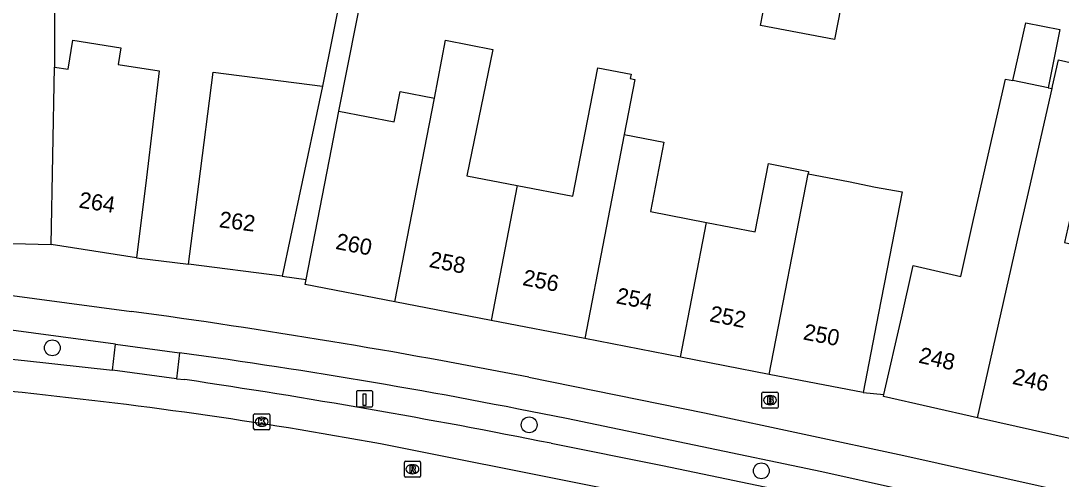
# Model space of a CAD drawing. Extents: x 158087 to 159494, y 382905 to 383981.
# Drawn here: x 158153.3 to 158217.7, y 383216.5 to 383245 of the extents above; entities that cross this region are included whole.
import ezdxf

# ---------------------------------------------------------------- set-up
doc = ezdxf.new("R2010")
doc.units = 0
for name, color, linetype in [('IMGEO_Boom', 7, 'Continuous'), ('IMGEO_Brandkraan', 7, 'Continuous'), ('IMGEO_Fietspad_gesloten', 7, 'Continuous'), ('IMGEO_Kolk', 7, 'Continuous'), ('IMGEO_Laadpaal', 7, 'Continuous'), ('IMGEO_Pand', 7, 'Continuous'), ('IMGEO_Pand_nummerreeks', 7, 'Continuous'), ('IMGEO_Parkeervlak_open', 7, 'Continuous'), ('IMGEO_Rijbaan_lokaal_gesloten', 7, 'Continuous'), ('IMGEO_Rioolput', 7, 'Continuous'), ('IMGEO_Voetpad_open', 7, 'Continuous')]:
    doc.layers.add(name, color=color, linetype=linetype)

msp = doc.modelspace()

# ---------------------------------------------------------------- linework, layer by layer
at = {"layer": 'IMGEO_Boom'}
for centre in [(158155.208, 383224.682), (158184.739, 383219.912), (158199.121, 383217.058)]:
    msp.add_circle(centre, 0.489, dxfattribs=at)
at = {"layer": 'IMGEO_Brandkraan'}
for p, q in [((158199.233, 383221.939), (158200.085, 383221.939)), ((158199.158, 383221.013), (158199.158, 383221.865)), ((158199.646, 383221.719), (158199.671, 383221.719)), ((158200.159, 383221.865), (158200.159, 383221.013)), ((158200.085, 383220.939), (158199.233, 383220.939)), ((158199.669, 383221.159), (158199.644, 383221.159))]:
    msp.add_line(p, q, dxfattribs=at)
for points in [[(158199.233, 383221.939), (158200.085, 383221.939)], [(158199.158, 383221.013), (158199.158, 383221.865)], [(158199.506, 383221.639), (158199.506, 383221.239), (158199.719, 383221.239)], [(158199.737, 383221.639), (158199.506, 383221.639)], [(158199.685, 383221.558), (158199.631, 383221.558), (158199.631, 383221.482)], [(158199.631, 383221.482), (158199.684, 383221.482)], [(158199.693, 383221.406), (158199.631, 383221.406), (158199.631, 383221.325)], [(158199.631, 383221.325), (158199.693, 383221.325)], [(158200.159, 383221.865), (158200.159, 383221.013)], [(158200.085, 383220.939), (158199.233, 383220.939)]]:
    msp.add_lwpolyline(points, dxfattribs=at)
for centre, radius, start, end in [((158199.235, 383221.863), 0.0765, 91.55205, 178.44795), ((158199.235, 383221.863), 0.0765, 91.55205, 178.44795), ((158200.083, 383221.863), 0.0765, 1.55205, 88.44795), ((158200.083, 383221.863), 0.0765, 1.55205, 88.44795), ((158199.686, 383221.52), 0.0379, 267.82845, 90.93552), ((158199.694, 383221.365), 0.0404, 269.87594, 90.50774), ((158199.741, 383221.494), 0.145, 59.4692, 91.53667), ((158199.766, 383221.541), 0.0922, 285.51372, 58.15012), ((158199.771, 383221.349), 0.105, 301.31148, 78.98903), ((158199.235, 383221.015), 0.0765, 181.55205, 268.44795), ((158199.235, 383221.015), 0.0765, 181.55205, 268.44795), ((158199.725, 383221.49), 0.251, 268.66757, 293.53466), ((158200.083, 383221.015), 0.0765, 271.55205, 358.44795), ((158200.083, 383221.015), 0.0765, 271.55205, 358.44795)]:
    msp.add_arc(centre, radius, start, end, dxfattribs=at)
for centre, major_axis, ratio, start_param, end_param in [((158199.645, 383221.439), (-0.387, 0.002), 0.722429, 4.712389, 7.853982), ((158199.67, 383221.439), (-0.39, 0.002), 0.717154, 1.570796, 4.712389)]:
    msp.add_ellipse(centre, major_axis=major_axis, ratio=ratio, start_param=start_param, end_param=end_param, dxfattribs=at)
at = {"layer": 'IMGEO_Fietspad_gesloten'}
for points in [[(158144.391, 383229.036), (158160.112, 383226.941)], [(158159.127, 383224.909), (158144.169, 383226.91)], [(158159.127, 383224.909), (158163.083, 383224.375)], [(158184.729, 383222.86), (158195.608, 383220.653), (158207.946, 383218.002), (158241.603, 383210.483), (158310.224, 383195.595)], [(158321.216, 383191.287), (158309.726, 383193.572), (158241.35, 383208.396), (158202.859, 383217.005), (158187.053, 383220.294)]]:
    msp.add_lwpolyline(points, dxfattribs=at)
for centre, radius, start, end in [((158102.837, 382805.167), 425.645, 78.90744, 82.26682), ((158113.795, 382862.444), 365.272, 78.43044, 82.24513)]:
    msp.add_arc(centre, radius, start, end, dxfattribs=at)
at = {"layer": 'IMGEO_Kolk'}
for p, q in [((158167.677, 383219.675), (158167.677, 383220.527)), ((158167.752, 383220.601), (158168.604, 383220.601)), ((158168.165, 383220.381), (158168.19, 383220.381)), ((158168.678, 383220.527), (158168.678, 383219.675)), ((158168.604, 383219.601), (158167.752, 383219.601)), ((158168.188, 383219.821), (158168.163, 383219.821))]:
    msp.add_line(p, q, dxfattribs=at)
for points in [[(158167.677, 383219.675), (158167.677, 383220.527)], [(158167.752, 383220.601), (158168.604, 383220.601)], [(158167.998, 383220.301), (158168.121, 383220.301), (158168.121, 383220.15), (158168.251, 383220.301), (158168.415, 383220.301), (158168.269, 383220.15), (158168.422, 383219.901), (158168.27, 383219.901), (158168.185, 383220.065), (158168.121, 383219.998), (158168.121, 383219.901), (158167.998, 383219.901), (158167.998, 383220.301)], [(158168.678, 383220.527), (158168.678, 383219.675)], [(158168.604, 383219.601), (158167.752, 383219.601)]]:
    msp.add_lwpolyline(points, dxfattribs=at)
for centre, start, end in [((158167.754, 383220.525), 91.55205, 178.44795), ((158167.754, 383220.525), 91.55205, 178.44795), ((158168.602, 383220.525), 1.55205, 88.44795), ((158168.602, 383220.525), 1.55205, 88.44795), ((158167.754, 383219.677), 181.55205, 268.44795), ((158167.754, 383219.677), 181.55205, 268.44795), ((158168.602, 383219.677), 271.55205, 358.44795), ((158168.602, 383219.677), 271.55205, 358.44795)]:
    msp.add_arc(centre, 0.0765, start, end, dxfattribs=at)
for centre, major_axis, ratio, start_param, end_param in [((158168.164, 383220.101), (-0.387, 0.002), 0.722429, 4.712389, 7.853982), ((158168.189, 383220.101), (-0.39, 0.002), 0.717154, 1.570796, 4.712389)]:
    msp.add_ellipse(centre, major_axis=major_axis, ratio=ratio, start_param=start_param, end_param=end_param, dxfattribs=at)
at = {"layer": 'IMGEO_Laadpaal'}
for p, q in [((158174.05, 383221.94), (158174.05, 383221.099)), ((158174.05, 383221.94), (158174.05, 383221.099)), ((158174.966, 383222.024), (158174.125, 383222.024)), ((158174.966, 383222.024), (158174.125, 383222.024)), ((158175.05, 383221.108), (158175.05, 383221.949)), ((158175.05, 383221.108), (158175.05, 383221.949)), ((158174.134, 383221.024), (158174.975, 383221.024)), ((158174.134, 383221.024), (158174.975, 383221.024))]:
    msp.add_line(p, q, dxfattribs=at)
msp.add_lwpolyline([(158174.465, 383221.837), (158174.625, 383221.837), (158174.625, 383221.104), (158174.465, 383221.104), (158174.465, 383221.837)], dxfattribs=at)
for centre, start, end in [((158174.128, 383221.946), 92.4484, 184.28452), ((158174.128, 383221.946), 92.4484, 184.28452), ((158174.972, 383221.946), 2.4484, 94.28452), ((158174.972, 383221.946), 2.4484, 94.28452), ((158174.128, 383221.102), 182.4484, 274.28452), ((158174.128, 383221.102), 182.4484, 274.28452), ((158174.972, 383221.102), 272.4484, 4.28452), ((158174.972, 383221.102), 272.4484, 4.28452)]:
    msp.add_arc(centre, 0.0779, start, end, dxfattribs=at)
at = {"layer": 'IMGEO_Pand'}
for points in [[(158155.348, 383253.712), (158155.352, 383242.078)], [(158204.221, 383246.774), (158203.643, 383243.786), (158199.077, 383244.67), (158199.655, 383247.658)], [(158214.693, 383241.247), (158215.508, 383244.833), (158217.607, 383244.408), (158216.878, 383240.805)], [(158155.352, 383242.078), (158156.196, 383241.948), (158156.474, 383243.745), (158159.444, 383243.286), (158159.284, 383242.252), (158161.828, 383241.859), (158161.037, 383235.235), (158160.428, 383230.272)], [(158178.87, 383240.161), (158179.565, 383243.751), (158182.497, 383243.183), (158180.889, 383235.351), (158184.002, 383234.748)], [(158217.121, 383240.756), (158217.156, 383240.912), (158217.524, 383242.534), (158220.325, 383241.898), (158219.958, 383240.276), (158218.834, 383235.313), (158217.905, 383231.213), (158219.901, 383230.761), (158220.655, 383229.852), (158220.101, 383227.402), (158220.198, 383227.38), (158219.413, 383223.914), (158218.308, 383219.037)], [(158155.144, 383231.088), (158155.352, 383242.078)], [(158184.002, 383234.748), (158187.448, 383234.08), (158188.989, 383242.038), (158191.048, 383241.639), (158190.996, 383241.374), (158191.292, 383241.317), (158190.631, 383237.902)], [(158163.645, 383229.86), (158164.281, 383234.82), (158165.173, 383241.773), (158171.948, 383240.905)], [(158206.716, 383221.781), (158207.795, 383226.545), (158208.527, 383229.777), (158211.465, 383229.111), (158212.262, 383232.629), (158214.235, 383241.34), (158214.693, 383241.247)], [(158216.878, 383240.805), (158214.693, 383241.247)], [(158171.948, 383240.905), (158170.485, 383234.008), (158169.447, 383229.116)], [(158212.513, 383220.349), (158215.109, 383231.893), (158215.779, 383234.843), (158216.03, 383235.948), (158217.121, 383240.756)], [(158216.878, 383240.805), (158217.121, 383240.756)], [(158172.957, 383239.361), (158176.374, 383238.7), (158176.758, 383240.571), (158178.87, 383240.161)], [(158176.424, 383227.532), (158178.87, 383240.161)], [(158170.935, 383228.924), (158172.501, 383237.006), (158172.833, 383238.718), (158172.957, 383239.361)], [(158190.631, 383237.902), (158188.182, 383225.254)], [(158190.631, 383237.902), (158193.08, 383237.428), (158192.249, 383233.135), (158195.726, 383232.461)], [(158195.726, 383232.461), (158198.745, 383231.876), (158199.563, 383236.1), (158202.045, 383235.619), (158202.014, 383235.459)], [(158199.609, 383223.04), (158202.014, 383235.459)], [(158202.014, 383235.459), (158204.523, 383235), (158206.181, 383234.652), (158207.838, 383234.358), (158207.056, 383230.323), (158206.378, 383226.822), (158205.427, 383221.913)], [(158184.002, 383234.748), (158182.381, 383226.378)], [(158194.108, 383224.106), (158195.726, 383232.461)], [(158147.132, 383231.289), (158155.144, 383231.088)], [(158160.428, 383230.272), (158155.144, 383231.088)], [(158169.447, 383229.116), (158163.645, 383229.86)], [(158176.424, 383227.532), (158170.874, 383228.607), (158170.935, 383228.924)], [(158182.381, 383226.378), (158176.424, 383227.532)], [(158188.182, 383225.254), (158182.381, 383226.378)], [(158194.108, 383224.106), (158188.182, 383225.254)], [(158199.609, 383223.04), (158194.108, 383224.106)], [(158205.427, 383221.913), (158199.609, 383223.04)], [(158212.513, 383220.349), (158206.69, 383221.668), (158206.716, 383221.781)], [(158218.308, 383219.037), (158212.513, 383220.349)]]:
    msp.add_lwpolyline(points, dxfattribs=at)
at = {"layer": 'IMGEO_Parkeervlak_open'}
for points in [[(158148.453, 383224.408), (158153.476, 383223.894), (158158.929, 383223.306)], [(158162.898, 383222.77), (158163.418, 383222.713)], [(158186.095, 383218.765), (158192.996, 383217.388), (158201.806, 383215.545), (158240.906, 383206.806), (158256.997, 383203.295)]]:
    msp.add_lwpolyline(points, dxfattribs=at)
msp.add_arc((158096.473, 382771.084), 456.564, 78.67949, 81.56842, dxfattribs=at)
at = {"layer": 'IMGEO_Rijbaan_lokaal_gesloten'}
msp.add_lwpolyline([(158259.571, 383200.688), (158241.385, 383204.641), (158201.478, 383213.544), (158175.54, 383218.731)], dxfattribs=at)
msp.add_arc((158123.913, 382936.802), 286.617, 79.62285, 84.25205, dxfattribs=at)
at = {"layer": 'IMGEO_Rioolput'}
for p, q in [((158177.013, 383216.734), (158177.013, 383217.586)), ((158177.088, 383217.66), (158177.94, 383217.66)), ((158177.501, 383217.44), (158177.526, 383217.44)), ((158178.014, 383217.586), (158178.014, 383216.734)), ((158177.524, 383216.88), (158177.499, 383216.88)), ((158177.94, 383216.66), (158177.088, 383216.66))]:
    msp.add_line(p, q, dxfattribs=at)
for points in [[(158177.013, 383216.734), (158177.013, 383217.586)], [(158177.088, 383217.66), (158177.94, 383217.66)], [(158178.014, 383217.586), (158178.014, 383216.734)], [(158177.602, 383217.358), (158177.35, 383217.36), (158177.35, 383216.96)], [(158177.35, 383216.96), (158177.474, 383216.96), (158177.474, 383217.122), (158177.485, 383217.122)], [(158177.528, 383217.279), (158177.474, 383217.279), (158177.474, 383217.198)], [(158177.474, 383217.198), (158177.526, 383217.198)], [(158177.532, 383217.093), (158177.603, 383216.96), (158177.743, 383216.96), (158177.678, 383217.086)], [(158177.94, 383216.66), (158177.088, 383216.66)]]:
    msp.add_lwpolyline(points, dxfattribs=at)
for centre, radius, start, end in [((158177.09, 383217.584), 0.0765, 91.55205, 178.44795), ((158177.09, 383217.584), 0.0765, 91.55205, 178.44795), ((158177.938, 383217.584), 0.0765, 1.55205, 88.44795), ((158177.938, 383217.584), 0.0765, 1.55205, 88.44795), ((158177.484, 383217.069), 0.0533, 26.02933, 88.69889), ((158177.51, 383217.387), 0.19, 274.7715, 282.96867), ((158177.534, 383217.183), 0.0964, 77.00612, 93.18647), ((158177.548, 383217.24), 0.0378, 276.66336, 79.67722), ((158177.601, 383217.248), 0.109, 350.36119, 89.41601), ((158177.599, 383217.248), 0.112, 277.58423, 350.98172), ((158177.583, 383217.033), 0.108, 29.51342, 73.79051), ((158177.09, 383216.736), 0.0765, 181.55205, 268.44795), ((158177.09, 383216.736), 0.0765, 181.55205, 268.44795), ((158177.938, 383216.736), 0.0765, 271.55205, 358.44795), ((158177.938, 383216.736), 0.0765, 271.55205, 358.44795)]:
    msp.add_arc(centre, radius, start, end, dxfattribs=at)
for centre, major_axis, ratio, start_param, end_param in [((158177.5, 383217.16), (-0.387, 0.002), 0.722429, 4.712389, 7.853982), ((158177.525, 383217.16), (-0.39, 0.002), 0.717154, 1.570796, 4.712389)]:
    msp.add_ellipse(centre, major_axis=major_axis, ratio=ratio, start_param=start_param, end_param=end_param, dxfattribs=at)
at = {"layer": 'IMGEO_Voetpad_open'}
for points in [[(158171.329, 383254.171), (158174.473, 383253.551), (158173.795, 383250.149), (158171.948, 383240.905)], [(158172.957, 383239.361), (158175.714, 383253.312), (158177.725, 383252.924)], [(158160.428, 383230.272), (158163.645, 383229.86)], [(158169.447, 383229.116), (158170.935, 383228.924)], [(158158.929, 383223.306), (158159.127, 383224.909)], [(158163.083, 383224.375), (158162.898, 383222.77)], [(158162.898, 383222.77), (158158.929, 383223.306)], [(158205.427, 383221.913), (158206.716, 383221.781)]]:
    msp.add_lwpolyline(points, dxfattribs=at)

# ---------------------------------------------------------------- texts
at = {"layer": 'IMGEO_Pand_nummerreeks'}
for s, rotation, p in [('264', 351.22229, (158156.809, 383233.381)), ('262', 352.69274, (158165.497, 383232.163)), ('260', 349.03359, (158172.702, 383230.82)), ('258', 349.03359, (158178.494, 383229.698)), ('256', 349.03359, (158184.283, 383228.576)), ('254', 349.03359, (158190.074, 383227.454)), ('252', 349.03359, (158195.863, 383226.333)), ('250', 349.03359, (158201.661, 383225.21)), ('248', 347.24023, (158208.81, 383223.772)), ('246', 347.24023, (158214.616, 383222.457))]:
    msp.add_text(s, height=1, rotation=rotation, dxfattribs=at).set_placement(p)

doc.saveas('drawing.dxf')
